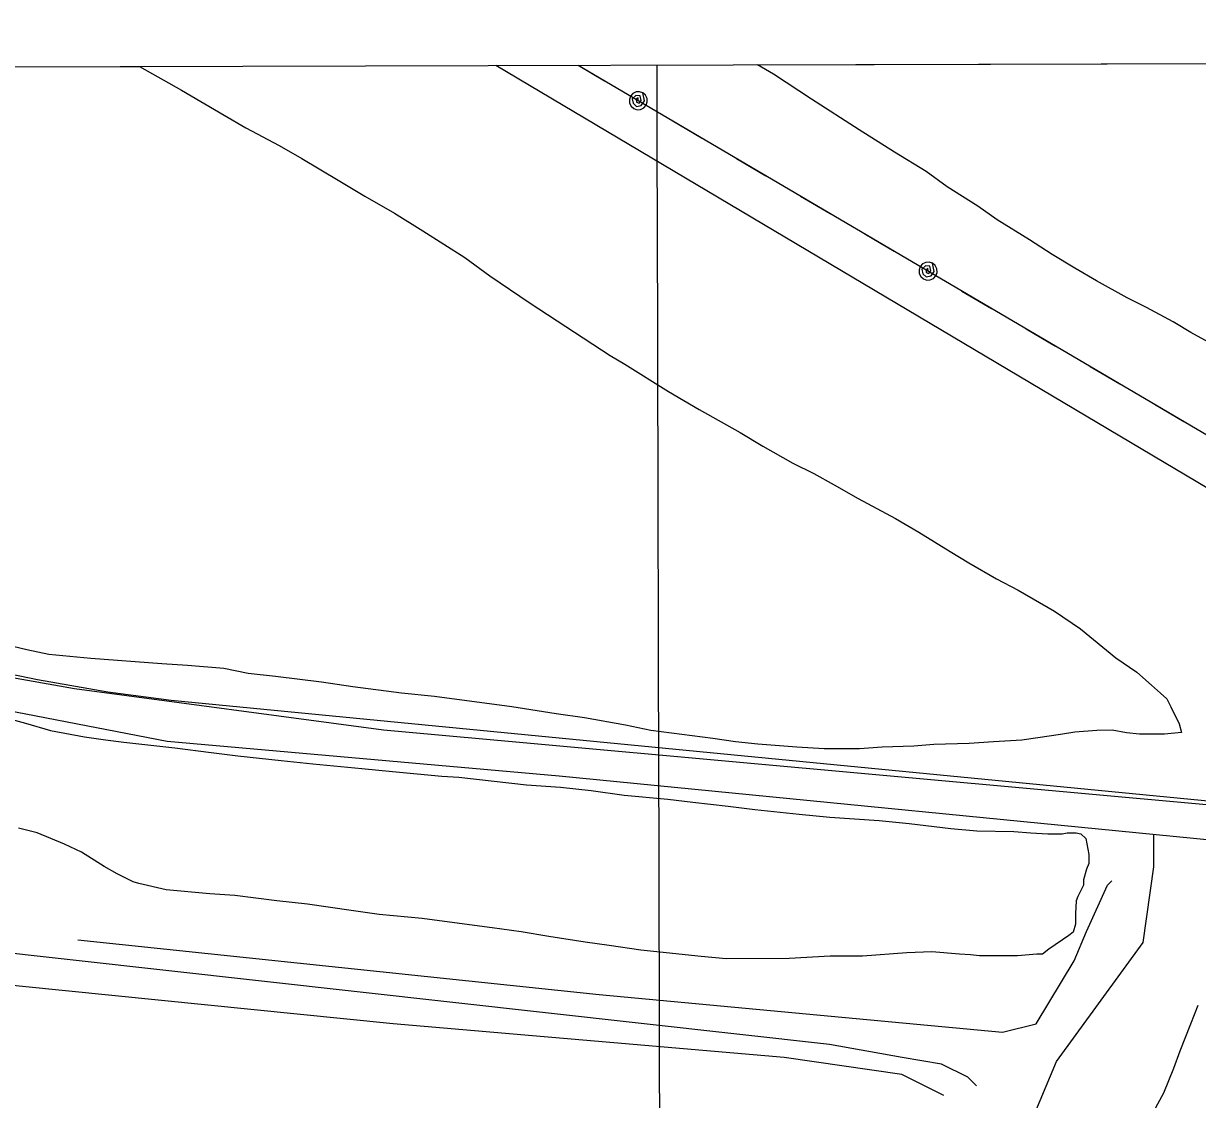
# Model space of a CAD drawing. Extents: x 3355677 to 3393573, y 612928 to 638357.
# Drawn here: x 3374925 to 3376092, y 635510 to 636579 of the extents above; entities that cross this region are included whole.
import ezdxf

# ---------------------------------------------------------------- set-up
doc = ezdxf.new("R2010")
doc.units = 0
for name, color, linetype in [('V-GRID-FRAM', 7, 'Continuous'), ('V-GRID-MAJR', 7, 'Continuous'), ('V-ROAD-CNTR', 7, 'Continuous'), ('V-SITE-VEGE', 7, 'Continuous'), ('V-TOPO-SHOR', 7, 'Continuous'), ('V-UTIL-LINE', 7, 'Continuous')]:
    doc.layers.add(name, color=color, linetype=linetype)

msp = doc.modelspace()

# ---------------------------------------------------------------- linework, layer by layer
at = {"layer": 'V-GRID-FRAM'}
msp.add_lwpolyline([(3359767.889, 636495.856), (3391341.628, 636578.518), (3391397.168, 618394.7710000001), (3359807.561, 618312.068), (3359767.889, 636495.856)], dxfattribs=at)
at = {"layer": 'V-GRID-MAJR'}
msp.add_spline([(3375602.364, 618353.419), (3375586.505, 624411.208), (3375570.636, 630472.464), (3375554.767, 636533.743), (3375554.758, 636537.187)], degree=3, dxfattribs=at)
at = {"layer": 'V-ROAD-CNTR'}
for points in [[(3373245.9716195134, 636531.1424532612), (3373449.668418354, 636455.6991944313), (3374002.2392645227, 636262.737946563), (3374777.0079112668, 635964.5251089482), (3374876.412190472, 635935.2885562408), (3374975.8164696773, 635917.7466246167), (3375282.8002731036, 635876.8154508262), (3376118.9656805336, 635800.8004137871), (3376358.7054127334, 635777.4111716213), (3376525.353763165, 635762.7928952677), (3376595.5214896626, 635759.8692399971), (3376665.6892161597, 635759.8692399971), (3376788.482737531, 635762.7928952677), (3376917.1235694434, 635794.9531032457), (3377022.375159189, 635824.1896559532), (3377852.693256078, 636163.3336673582), (3378706.1515448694, 636545.4375417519)], [(3378829.3340000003, 636545.759), (3377687.484, 636089.878), (3377178.1040000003, 635887.833), (3377057.733, 635844.692), (3376931.19, 635804.586), (3376817.265, 635778.479), (3376742.2770000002, 635770.0750000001), (3376674.934, 635764.933), (3376602.265, 635761.306), (3376528.701, 635764.649), (3375071.839, 635905.7710000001), (3375008.96, 635914.0700000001), (3374938.893, 635926.332), (3374853.779, 635944.156), (3374755.258, 635974.429), (3374655.592, 636008.546), (3373917.3340000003, 636280.024), (3373247.67, 636531.1460000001)], [(3375872.0962584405, 635523.1570227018), (3375863.679953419, 635531.5733277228), (3375837.5038877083, 635544.6613605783), (3375798.239789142, 635551.2053770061), (3375726.255608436, 635564.2934098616), (3374783.917242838, 635668.9976727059)]]:
    msp.add_lwpolyline(points, dxfattribs=at)
at = {"layer": 'V-SITE-VEGE'}
for p, q in [((3375654.7547334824, 636537.4487963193), (3378499.676071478, 636544.896976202)), ((3373442.9756313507, 636531.6582219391), (3375040.340846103, 636535.8402227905)), ((3375040.340846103, 636535.8402227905), (3375082.002, 636512.233)), ((3375670.367, 636528.037), (3375654.7547334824, 636537.4487963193)), ((3375708.1040000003, 636503.273), (3375670.367, 636528.037)), ((3375082.002, 636512.233), (3375124.545, 636487.4799999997)), ((3375755.472, 636472.921), (3375708.1040000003, 636503.273)), ((3375124.545, 636487.4799999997), (3375146.221, 636474.705)), ((3375146.221, 636474.705), (3375179.128, 636457.1449999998)), ((3375790.796, 636450.557), (3375755.472, 636472.921)), ((3375179.128, 636457.1449999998), (3375201.607, 636444.3719999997)), ((3375822.1040000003, 636431.392), (3375790.796, 636450.557)), ((3375201.607, 636444.3719999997), (3375237.727, 636422.8129999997)), ((3375842.981, 636416.21), (3375822.1040000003, 636431.392)), ((3375237.727, 636422.813), (3375264.218, 636406.84)), ((3375873.488, 636397.0430000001), (3375842.981, 636416.2099999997)), ((3375264.218, 636406.8399999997), (3375293.918, 636390.0749999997)), ((3375892.7600000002, 636383.458), (3375873.488, 636397.0430000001)), ((3375293.918, 636390.0749999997), (3375322.019, 636372.5059999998)), ((3375924.872, 636363.4940000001), (3375892.7600000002, 636383.458)), ((3375322.019, 636372.506), (3375363.765, 636346.15)), ((3375947.3510000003, 636349.115), (3375924.872, 636363.4940000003)), ((3375363.765, 636346.1499999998), (3375388.659, 636327.769)), ((3375969.83, 636335.539), (3375947.3510000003, 636349.115)), ((3375991.504, 636322.7660000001), (3375969.83, 636335.539)), ((3375388.659, 636327.769), (3375428.804, 636300.607)), ((3376022.007, 636306.003), (3375991.504, 636322.7660000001)), ((3375428.804, 636300.607), (3375508.289, 636248.6859999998)), ((3376041.2660000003, 636296.425), (3376022.007, 636306.0029999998)), ((3376067.755, 636282.06), (3376041.2660000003, 636296.4250000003)), ((3376085.415, 636271.679), (3376067.755, 636282.06)), ((3376117.522, 636254.1190000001), (3376085.415, 636271.679)), ((3375508.289, 636248.6859999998), (3375522.737, 636239.9019999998)), ((3375522.737, 636239.9019999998), (3375566.089, 636212.7469999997)), ((3375566.089, 636212.7469999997), (3375596.592, 636195.1839999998)), ((3375596.592, 636195.1839999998), (3375637.532, 636172.0309999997)), ((3375637.532, 636172.0309999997), (3375660.009, 636158.4549999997)), ((3375660.009, 636158.4549999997), (3375689.707, 636141.6899999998)), ((3375689.707, 636141.6899999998), (3375710.576, 636131.3189999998)), ((3375710.576, 636131.319), (3375730.642, 636120.143)), ((3375730.642, 636120.143), (3375754.724, 636106.571)), ((3375754.724, 636106.571), (3375791.646, 636086.615)), ((3375791.646, 636086.615), (3375814.923, 636073.0430000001)), ((3375814.923, 636073.0430000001), (3375846.233, 636053.876)), ((3375846.233, 636053.876), (3375864.698, 636042.696)), ((3375864.698, 636042.696), (3375891.992, 636026.727)), ((3375891.992, 636026.727), (3375913.66, 636015.554)), ((3375913.66, 636015.5539999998), (3375949.784, 635994.7949999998)), ((3375949.784, 635994.7949999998), (3375975.4760000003, 635977.219)), ((3375975.4760000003, 635977.219), (3376010.815, 635948.4449999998)), ((3374928.5840000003, 635956.336), (3374907.7290000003, 635961.0970000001)), ((3374950.237, 635951.5759999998), (3374928.5840000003, 635956.336)), ((3374991.933, 635947.6669999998), (3374950.237, 635951.5759999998)), ((3376010.815, 635948.4449999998), (3376031.694, 635934.0639999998)), ((3375062.49, 635942.2189999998), (3374991.933, 635947.6669999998)), ((3375088.146, 635940.677), (3375062.49, 635942.2189999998)), ((3375124.227, 635937.553), (3375088.146, 635940.677)), ((3375148.285, 635932.7999999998), (3375124.227, 635937.5529999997)), ((3375175.5500000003, 635929.6559999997), (3375148.285, 635932.7999999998)), ((3375221.255, 635924.153), (3375175.5500000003, 635929.6559999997)), ((3376031.694, 635934.0639999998), (3376046.153, 635921.2699999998)), ((3375252.532, 635919.4159999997), (3375221.255, 635924.153)), ((3375300.646, 635913.1149999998), (3375252.532, 635919.4159999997)), ((3375333.521, 635909.9849999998), (3375300.646, 635913.1149999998)), ((3376046.153, 635921.2699999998), (3376054.99, 635913.274)), ((3376054.99, 635913.274), (3376061.415, 635907.6769999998)), ((3375410.501, 635899.743), (3375333.521, 635909.985)), ((3376061.415, 635907.6769999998), (3376065.443, 635899.672)), ((3374886.241, 635894.511), (3374927.15, 635883.3839999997)), ((3375454.609, 635892.633), (3375410.501, 635899.743)), ((3375482.674, 635888.6879999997), (3375454.609, 635892.633)), ((3376065.443, 635899.672), (3376073.498, 635882.855)), ((3374927.15, 635883.384), (3374952.017, 635876.226)), ((3375523.575, 635881.5709999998), (3375482.674, 635888.6879999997)), ((3375548.44, 635876.0169999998), (3375523.575, 635881.5709999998)), ((3376073.498, 635882.855), (3376075.923, 635874.0429999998)), ((3374952.017, 635876.226), (3374985.703, 635869.892)), ((3374985.703, 635869.892), (3375006.551, 635866.734)), ((3375006.551, 635866.734), (3375024.995, 635864.3720000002)), ((3375610.185, 635868.145), (3375548.44, 635876.017)), ((3375632.637, 635864.991), (3375610.185, 635868.145)), ((3375917.217, 635866.457), (3375889.163, 635864.7879999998)), ((3375933.242, 635868.8999999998), (3375917.217, 635866.457)), ((3375955.682, 635872.1589999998), (3375933.242, 635868.8999999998)), ((3375970.1040000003, 635874.598), (3375955.682, 635872.159)), ((3375991.7460000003, 635876.2509999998), (3375970.1040000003, 635874.5979999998)), ((3376006.977, 635876.2879999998), (3375991.7460000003, 635876.2509999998)), ((3376021.413, 635873.9159999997), (3376006.977, 635876.2879999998)), ((3376034.242, 635872.343), (3376021.413, 635873.9159999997)), ((3376059.092, 635872.4), (3376034.242, 635872.343)), ((3376075.923, 635874.0429999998), (3376059.092, 635872.3999999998)), ((3375024.995, 635864.372), (3375075.511, 635858.88)), ((3375075.511, 635858.88), (3375111.595, 635854.155)), ((3375655.089, 635862.6379999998), (3375632.637, 635864.9909999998)), ((3375693.575, 635859.5229999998), (3375655.089, 635862.6379999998)), ((3375720.8340000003, 635857.983), (3375693.575, 635859.5229999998)), ((3375756.107, 635858.062), (3375720.8340000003, 635857.983)), ((3375778.549, 635859.719), (3375756.107, 635858.062)), ((3375809.81, 635860.5959999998), (3375778.549, 635859.7189999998)), ((3375829.847, 635862.2440000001), (3375809.81, 635860.5959999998)), ((3375865.1180000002, 635863.129), (3375829.847, 635862.2440000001)), ((3375889.163, 635864.7879999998), (3375865.1180000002, 635863.1289999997)), ((3375111.595, 635854.155), (3375138.059, 635851.009)), ((3375138.059, 635851.009), (3375181.356, 635846.301)), ((3375181.356, 635846.301), (3375212.627, 635843.167)), ((3375212.627, 635843.167), (3375261.539, 635838.4729999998)), ((3375261.539, 635838.473), (3375292.0100000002, 635835.336)), ((3375292.0100000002, 635835.336), (3375340.92, 635830.64)), ((3375340.92, 635830.64), (3375357.757, 635829.8779999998)), ((3375357.757, 635829.878), (3375425.113, 635822.0200000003)), ((3375425.113, 635822.02), (3375458.786, 635819.693)), ((3375458.786, 635819.693), (3375489.257, 635816.558)), ((3375489.257, 635816.558), (3375522.1350000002, 635811.8250000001)), ((3375522.1350000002, 635811.8250000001), (3375565.434, 635807.9169999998)), ((3375565.434, 635807.917), (3375590.291, 635804.769)), ((3375590.291, 635804.769), (3375625.571, 635800.843)), ((3375625.571, 635800.843), (3375652.034, 635797.698)), ((3375652.034, 635797.698), (3375696.1350000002, 635792.991)), ((3375696.1350000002, 635792.991), (3375726.605, 635789.856)), ((3375726.605, 635789.856), (3375775.512, 635786.761)), ((3375775.512, 635786.761), (3375805.179, 635783.628)), ((3374938.627, 635774.389), (3374920.179, 635779.1550000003)), ((3374965.911, 635763.228), (3374938.627, 635774.389)), ((3375805.179, 635783.628), (3375846.876, 635778.9129999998)), ((3375846.876, 635778.9130000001), (3375872.534, 635776.568)), ((3375872.534, 635776.568), (3375909.412, 635775.854)), ((3375909.412, 635775.854), (3375926.251, 635774.2910000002)), ((3375926.251, 635774.2910000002), (3375943.085, 635773.527)), ((3375943.085, 635773.527), (3375957.515, 635773.562)), ((3375957.515, 635773.562), (3375962.322, 635774.375)), ((3375962.322, 635774.375), (3375971.1410000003, 635774.395)), ((3375971.1410000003, 635774.395), (3375975.954, 635773.605)), ((3375975.954, 635773.605), (3375980.775, 635768.806)), ((3374982.764, 635755.251), (3374965.911, 635763.228)), ((3375980.775, 635768.806), (3375984.019, 635752.781)), ((3375005.242, 635740.8740000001), (3374982.764, 635755.2510000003)), ((3375984.019, 635752.781), (3375984.039, 635743.962)), ((3375018.085, 635733.689), (3375005.242, 635740.8740000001)), ((3375981.647, 635738.3470000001), (3375978.464, 635727.916)), ((3375984.039, 635743.962), (3375981.647, 635738.3470000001)), ((3375034.1380000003, 635725.71), (3375018.085, 635733.689)), ((3375978.464, 635727.916), (3375978.4790000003, 635722.305)), ((3375039.751, 635724.1190000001), (3375034.1380000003, 635725.7100000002)), ((3375067.022, 635717.77), (3375039.751, 635724.1190000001)), ((3375110.321, 635713.863), (3375067.022, 635717.77)), ((3375978.4790000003, 635722.305), (3375972.894, 635711.069)), ((3375135.176, 635712.319), (3375110.321, 635713.8629999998)), ((3375176.873, 635706.803), (3375135.176, 635712.319)), ((3375207.343, 635703.67), (3375176.873, 635706.803)), ((3375250.646, 635697.358), (3375207.343, 635703.67)), ((3375971.298, 635707.057), (3375970.526, 635694.229)), ((3375972.894, 635711.069), (3375971.298, 635707.057)), ((3375278.714, 635693.4130000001), (3375250.646, 635697.358)), ((3375321.21, 635689.506), (3375278.714, 635693.4130000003)), ((3375970.526, 635694.229), (3375970.551, 635683.808)), ((3375348.475, 635685.561), (3375321.21, 635689.506)), ((3375390.973, 635680.0480000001), (3375348.475, 635685.561)), ((3375419.842, 635676.108), (3375390.973, 635680.0480000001)), ((3375970.551, 635683.808), (3375968.165, 635675.786)), ((3375447.109, 635671.363), (3375419.842, 635676.108)), ((3375483.197, 635665.835), (3375447.109, 635671.363)), ((3375964.163, 635672.5710000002), (3375944.154, 635658.8960000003)), ((3375968.165, 635675.786), (3375964.163, 635672.5710000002)), ((3375507.252, 635662.683), (3375483.197, 635665.835)), ((3375538.5270000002, 635657.948), (3375507.252, 635662.6830000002)), ((3375598.665, 635651.677), (3375538.5270000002, 635657.948)), ((3375944.154, 635658.8960000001), (3375937.754, 635654.071)), ((3375623.521, 635649.328), (3375598.665, 635651.6769999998)), ((3375686.049, 635649.474), (3375623.521, 635649.328)), ((3375726.927, 635651.9720000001), (3375686.049, 635649.4740000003)), ((3375758.9930000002, 635652.05), (3375726.927, 635651.9720000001)), ((3375803.076, 635655.36), (3375758.9930000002, 635652.05)), ((3375827.924, 635656.22), (3375803.076, 635655.36)), ((3375855.185, 635653.879), (3375827.924, 635656.22)), ((3375866.41, 635653.103), (3375855.185, 635653.879)), ((3375875.231, 635652.3200000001), (3375866.41, 635653.103)), ((3375912.9080000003, 635652.408), (3375875.231, 635652.3200000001)), ((3375932.143, 635654.057), (3375912.9080000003, 635652.408)), ((3375937.754, 635654.071), (3375932.143, 635654.057))]:
    msp.add_line(p, q, dxfattribs=at)
msp.add_lwpolyline([(3375987.056, 635356.001), (3376004.904, 635392.968), (3376013.823, 635413.034), (3376021.679, 635437.317), (3376027.981, 635449.992), (3376033.22, 635465.301), (3376040.5700000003, 635480.09), (3376050.542, 635501.737), (3376058.4220000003, 635516.001), (3376068.386, 635540.817), (3376074.677, 635557.713), (3376085.163, 635584.638), (3376092.505, 635603.1190000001)], dxfattribs=at)
at = {"layer": 'V-TOPO-SHOR'}
for points in [[(3375839.6759389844, 635513.6331696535), (3375797.9102662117, 635534.5160060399), (3375680.966382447, 635551.2222751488), (3375292.545625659, 635584.6348133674), (3374920.8311379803, 635622.2239188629), (3374762.1215814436, 635638.930187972), (3374657.707399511, 635638.930187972), (3374574.176053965, 635701.5786971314), (3374507.350977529, 635743.3443699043), (3374440.5259010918, 635785.1100426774), (3374198.284999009, 635872.8179555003), (3373701.2734930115, 636052.410348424), (3373417.266918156, 636156.8245303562), (3373258.557361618, 636219.4730395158), (3373120.7306414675, 636265.4152795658), (3373074.788401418, 636269.5918468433), (3373037.1992959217, 636261.2387122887), (3372941.138248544, 636215.2964722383), (3372510.951818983, 635927.1133301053)], [(3374052.3860557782, 636205.7722967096), (3374856.78494275, 635906.1799166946), (3375068.0800085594, 635865.5924104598), (3375457.635757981, 635830.957014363), (3376165.4372390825, 635761.4995325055), (3376522.066311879, 635732.263357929)], [(3375812.2640815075, 635214.486315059), (3375951.8822423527, 635547.4219293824), (3376037.801110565, 635665.5603731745), (3376048.5409690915, 635740.7393828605), (3376048.5409690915, 635772.9589584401)], [(3374979.303079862, 635668.1661589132), (3375497.197422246, 635613.8707843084), (3375898.1478808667, 635576.2816788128), (3375931.5604190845, 635584.6348133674), (3375969.1495245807, 635647.2833225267), (3375981.6792264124, 635676.5192934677), (3376002.5620627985, 635722.4615335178), (3376006.7386300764, 635726.6381007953)]]:
    msp.add_lwpolyline(points, dxfattribs=at)
at = {"layer": 'V-UTIL-LINE'}
for points in [[(3376652.811, 635789.4890000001), (3376646.481, 635793.1), (3376640.151, 635796.735), (3376567.4, 635840.1730000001), (3376519.98, 635865.493), (3376510.49, 635872.747), (3376504.159, 635876.357), (3376494.679, 635879.984), (3376478.86, 635890.851), (3376146.802, 636089.99), (3375394.637133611, 636536.767792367)], [(3375476.2870000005, 636536.981), (3376180.1210000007, 636123.203), (3377572.3220000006, 635287.31), (3379039.1690000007, 634423.78), (3380468.9600000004, 633561.52), (3381192.3010000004, 633135.343), (3382557.4710000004, 632329.208), (3383883.2040000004, 631538.453), (3385271.9430000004, 630701.626), (3386423.5670000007, 630728.5920000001), (3387325.9580000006, 630116.826)], [(3375476.2880000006, 636536.981), (3375502.5330000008, 636521.552)], [(3375536.1530000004, 636501.786), (3375535.9410000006, 636504.656), (3375534.1390000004, 636503.184), (3375534.4100000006, 636500.452), (3375537.0830000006, 636499.256), (3375538.9420000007, 636502.1), (3375537.8760000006, 636506.666), (3375533.6310000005, 636507.099), (3375530.1390000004, 636503.713), (3375531.0670000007, 636499.229), (3375534.3370000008, 636496.182), (3375539.1000000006, 636496.9450000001), (3375542.1640000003, 636501.519), (3375540.7150000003, 636509.545), (3375537.3980000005, 636510.7000000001), (3375533.8920000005, 636510.498), (3375530.7310000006, 636508.969), (3375528.3950000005, 636506.348), (3375527.2400000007, 636503.031), (3375527.4420000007, 636499.525), (3375528.9700000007, 636496.3640000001), (3375531.5920000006, 636494.028), (3375534.9080000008, 636492.873), (3375538.4140000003, 636493.0750000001), (3375541.5760000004, 636494.603), (3375543.9120000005, 636497.225), (3375545.0670000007, 636500.541), (3375544.8650000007, 636504.047), (3375543.3360000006, 636507.209), (3375540.7150000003, 636509.545)], [(3375569.7740000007, 636482.022), (3375599.0840000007, 636464.791)], [(3375633.5670000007, 636444.519), (3375662.8770000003, 636427.2880000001)], [(3375697.3590000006, 636407.0160000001), (3375726.6690000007, 636389.785)], [(3375761.1520000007, 636369.513), (3375790.4620000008, 636352.282)], [(3375824.0820000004, 636332.5160000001), (3375823.8700000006, 636335.385), (3375822.0670000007, 636333.9130000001), (3375822.3390000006, 636331.181), (3375825.0120000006, 636329.985), (3375826.8700000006, 636332.83), (3375825.8040000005, 636337.395), (3375821.5590000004, 636337.828), (3375818.0680000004, 636334.442), (3375818.9950000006, 636329.959), (3375822.2660000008, 636326.911), (3375827.0290000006, 636327.674), (3375830.0920000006, 636332.2490000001), (3375828.6430000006, 636340.274), (3375825.3270000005, 636341.429), (3375821.8210000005, 636341.227), (3375818.6590000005, 636339.699), (3375816.3230000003, 636337.077), (3375815.1680000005, 636333.761), (3375815.3700000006, 636330.255), (3375816.8990000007, 636327.093), (3375819.5210000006, 636324.757), (3375822.8370000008, 636323.602), (3375826.3430000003, 636323.804), (3375829.5040000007, 636325.333), (3375831.8400000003, 636327.954), (3375832.9950000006, 636331.2710000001), (3375832.7930000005, 636334.777), (3375831.2650000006, 636337.938), (3375828.6430000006, 636340.274)], [(3375857.7030000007, 636312.751), (3375887.0130000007, 636295.52)], [(3375921.4950000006, 636275.248), (3375950.8050000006, 636258.017)], [(3375985.2870000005, 636237.745), (3376014.5970000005, 636220.514)], [(3376049.0790000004, 636200.242), (3376078.3890000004, 636183.011)]]:
    msp.add_lwpolyline(points, dxfattribs=at)

doc.saveas('drawing.dxf')
